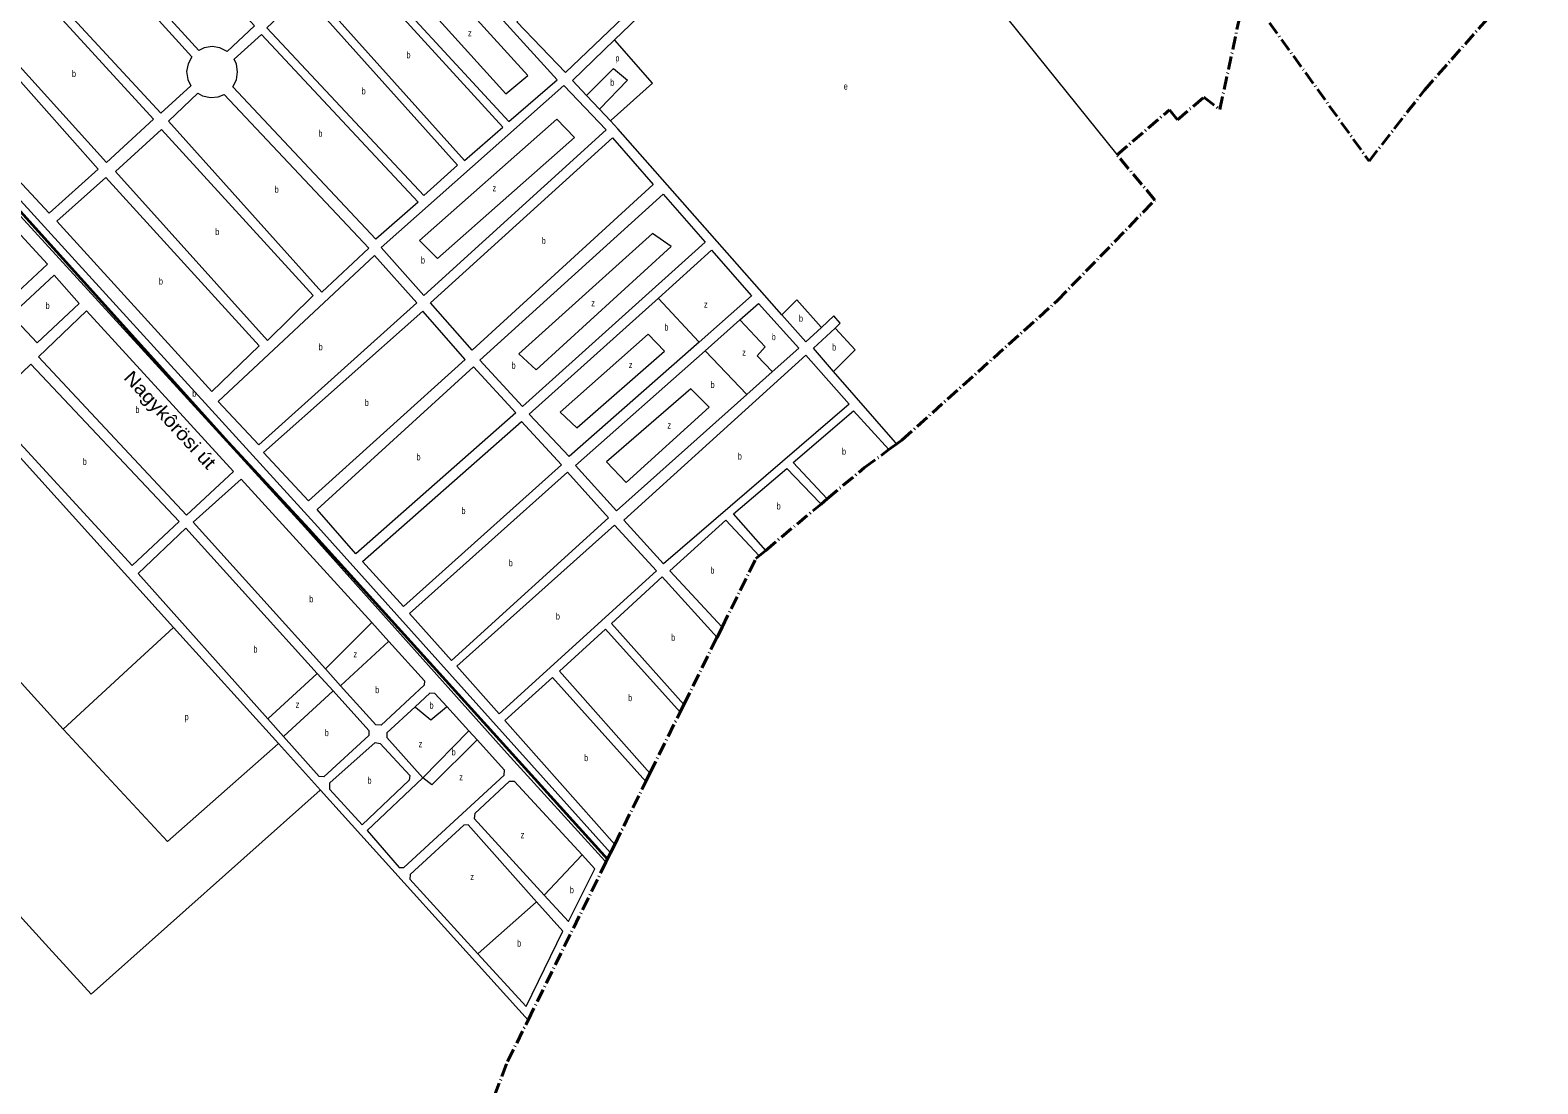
# Model space of a CAD drawing. Extents: x 639657 to 671642, y 222838 to 252123.
# Drawn here: x 660865 to 663132, y 227165 to 228750 of the extents above; entities that cross this region are included whole.
import ezdxf
from ezdxf.enums import TextEntityAlignment as Align

# ---------------------------------------------------------------- set-up
doc = ezdxf.new("R2010")
doc.units = 0
doc.header["$LTSCALE"] = 4
doc.linetypes.add('DOT_DASHED', pattern=[7.7, 5, -1.2, 0.3, -1.2])
for name, color, linetype, lineweight in [('1', 7, 'Continuous', 13), ('21', 7, 'Continuous', 13), ('4', 7, 'DOT_DASHED', 40), ('57', 7, 'Continuous', 35)]:
    doc.layers.add(name, color=color, linetype=linetype, lineweight=lineweight)
doc.layers.add('22', color=7, linetype='Continuous')
doc.layers.add('7', color=7, linetype='Continuous')

msp = doc.modelspace()

# ---------------------------------------------------------------- linework, layer by layer
at = {"layer": '1'}
for points in [[(661743.633, 228735.661), (661873.62, 228860.98), (662092.09, 229069.45)], [(661730.837, 227498.71), (661729.021, 227500.71), (661582.46, 227662.14), (661277.92, 228002.98), (660480.59, 228875.15), (660506.53, 228899.17), (660707.62, 228682.32), (660713.73, 228672.23), (660746.98, 228606.8), (661297.45, 228003.08), (661737.721, 227512.657)], [(660164.25, 228535.24), (660139.72, 228562.55), (660223.31, 228642.66), (660263.91, 228601.62), (660272.83, 228610.86), (660233.86, 228652), (660314.49, 228730.44), (660379.46, 228665.21), (660362.35, 228647.56), (660651.916, 228326.794), (661080.594, 227851.928), (661238.293, 227677.237), (661301.358, 227607.377), (661613.694, 227261.387)], [(661701.564, 228652.248), (661680.37, 228674.67), (661743.633, 228735.661)], [(661995.439, 228322.365), (661748.92, 228602.15), (661737.563, 228614.164), (661720.979, 228631.71), (661701.564, 228652.248)], [(661809.607, 228347.51), (661889.52, 228419.48), (661949.79, 228350.73), (661871.105, 228281.325), (661675.59, 228108.87)], [(661675.59, 228108.87), (661615.37, 228172.58), (661809.607, 228347.51)], [(661932.313, 228314.557), (661960.31, 228339.34), (662020.75, 228272.17), (661980.997, 228236.627), (661942.49, 228202.197), (661746.7, 228027.14)], [(661746.7, 228027.14), (661685.13, 228095.75), (661879.945, 228268.2), (661932.313, 228314.557)], [(662054.733, 228303.361), (662031.41, 228281.54), (661995.439, 228322.365)], [(662075.295, 228302.292), (662083.12, 228309.61), (662073.32, 228320.75), (662054.733, 228303.361)], [(662073.041, 228237.104), (662042.72, 228271.83), (662075.295, 228302.292)], [(662168.177, 228128.149), (662166.431, 228130.149), (662073.041, 228237.104)], [(662063.617, 228045.464), (662012.19, 228100.22), (662103.1, 228178.02), (662156.303, 228119.396)], [(661971.006, 227967.919), (661922.64, 228022.7), (662002.71, 228090.89), (662052.303, 228039.61), (662054.237, 228037.61)], [(661110.1, 228010.11), (661182.38, 228074.87), (661378.566, 227859.186), (661404.17, 227831.038)], [(661222.341, 227714.333), (661027.36, 227932.96), (661099.07, 228001.14), (661296.694, 227782.704), (661320.552, 227756.333), (661374.15, 227697.09)], [(661404.17, 227831.038), (661458.08, 227771.77), (661457.26, 227764.9), (661392.78, 227704.7), (661384.83, 227705.51), (661331.785, 227764.322), (661309.005, 227789.579), (661110.1, 228010.11)], [(661961.024, 227959.562), (661911.25, 228013.11), (661826.69, 227936.98), (661905.448, 227852.462)], [(661897.832, 227837.034), (661815.58, 227927.91), (661739.13, 227857.99), (661847.868, 227735.81)], [(661842.233, 227724.394), (661730.38, 227849.58), (661661.19, 227785.92), (661796.903, 227632.556)], [(661743.961, 227525.3), (661578.55, 227712.11), (661650.52, 227776.43), (661790.739, 227620.069)], [(661491.502, 227732.859), (661473.41, 227752.75), (661466.12, 227752.93), (661444.026, 227732.519)], [(661455.2, 227625.85), (661371.72, 227546.46), (661419.65, 227490.71), (661426.73, 227490.74), (661577.91, 227629.71), (661578.29, 227637.44), (661536.976, 227682.863), (661524.615, 227696.453), (661491.502, 227732.859)], [(661444.026, 227732.519), (661401.42, 227693.16), (661401.46, 227686.29), (661455.2, 227625.85)], [(661374.15, 227697.09), (661374.19, 227689.37), (661306.49, 227627.26), (661299.39, 227627.94), (661245.93, 227687.883), (661222.341, 227714.333)], [(661694.847, 227509.965), (661593.4, 227620.36), (661585.04, 227620.31), (661533.8, 227571.98), (661532.55, 227564.46), (661638.111, 227449.276), (661674.28, 227409.81)], [(661626.493, 227439.223), (661523.8, 227554.76), (661517.15, 227554.73), (661436.44, 227480.5), (661436.04, 227473.2), (661538.296, 227360.994), (661610.76, 227281.48)], [(661674.28, 227409.81), (661714.14, 227488.97), (661694.847, 227509.965)], [(661610.76, 227281.48), (661665.96, 227394.82), (661626.493, 227439.223)]]:
    msp.add_lwpolyline(points, dxfattribs=at)
for points in [[(661161.086, 228718.376), (661150.382, 228723.794), (661138.53, 228725.64), (661126.687, 228723.732), (661118.624, 228720.006), (660965.21, 228888.28), (661028.57, 228948.14), (661202.53, 228756.72)], [(661584.64, 228613.16), (661657.5, 228675.9), (661420.3, 228936.71), (661347.52, 228870.22)], [(661108.138, 228710.542), (661102.445, 228699.972), (661100.3, 228688.17), (661101.907, 228676.283), (661106.453, 228666.454), (661061.44, 228625.8), (660885.42, 228816.19), (660955.04, 228879.06)], [(661669.75, 228686.51), (661596.82, 228762.96), (661726.53, 228882.73), (661799.97, 228811.13)], [(661518.02, 228554.15), (661575.97, 228604.62), (661340.71, 228862.02), (661285.31, 228814.29)], [(660874.86, 228808.69), (660806.47, 228742.89), (660979.56, 228551.43), (661050.62, 228616.29)], [(661507.63, 228547.24), (661457.19, 228501.67), (661220.98, 228753.74), (661275.78, 228805.9)], [(661169.831, 228665.019), (661175.187, 228675.745), (661176.969, 228687.608), (661174.997, 228699.44), (661171.655, 228706.776), (661213.04, 228744.13), (661448.2, 228491.61), (661384.74, 228435.89)], [(660796.34, 228734.07), (660731.95, 228674.74), (660736.91, 228660.17), (660758.37, 228619.99), (660893.59, 228475.09), (660967.23, 228541.29)], [(661117.199, 228655.509), (661124.28, 228651.747), (661135.969, 228649.052), (661147.918, 228650.102), (661156.943, 228653.617), (661374.12, 228422.51), (661303.46, 228356.09), (661072.87, 228613.4)], [(661457.02, 228351.33), (661392.63, 228423.29), (661667.28, 228666.94), (661730.91, 228600.24)], [(660638.6, 228523.51), (660712.64, 228592.14), (660891.11, 228398.3), (660815.56, 228328.09)], [(661221.64, 228283.54), (661290.57, 228351.33), (661062.36, 228600.8), (660993.15, 228537.84)], [(661529.57, 228268.85), (661466.99, 228340.08), (661740.67, 228588.4), (661801.66, 228518.31)], [(660904.86, 228463.21), (660978.7, 228528.84), (661209.1, 228275.77), (661138.3, 228206.66)], [(661605.44, 228184.5), (661541.15, 228254.04), (661817, 228503.58), (661880.14, 228431.4)], [(661147.73, 228191.8), (661208.66, 228126.45), (661446.37, 228340.08), (661382.94, 228411.4)], [(660836.22, 228321.52), (660875.3, 228280.13), (660938.83, 228339.34), (660901.16, 228381.92)], [(660877.27, 228259.26), (660949.46, 228328.14), (661170.78, 228086.4), (661099.89, 228021)], [(661215.87, 228115.23), (661283.4, 228042.41), (661519.27, 228255.09), (661455.35, 228327.78)], [(661018.26, 227944.88), (660799.02, 228183.75), (660866.17, 228248.04), (661089.08, 228011.31)], [(661296.5, 228029.12), (661531.48, 228243.99), (661595.43, 228175.02), (661354.86, 227962.62)], [(661757.94, 228013.11), (662031.27, 228261.38), (662096.35, 228187.9), (661817.51, 227947.74)], [(661364.59, 227951.34), (661603.72, 228161.54), (661664.2, 228096.46), (661426.38, 227883.39)], [(661672.96, 228085.67), (661734.72, 228016.7), (661498.69, 227802.23), (661435.45, 227873.14)], [(661743.83, 228005.69), (661806.73, 227937.31), (661570.13, 227721.93), (661506.67, 227793.91)], [(661383.9, 227678.69), (661391.42, 227677.44), (661435.66, 227628.97), (661434.83, 227622.31), (661364.16, 227554.94), (661315.4, 227607.95), (661315.35, 227618.04)]]:
    msp.add_lwpolyline(points, close=True, dxfattribs=at)
at = {"layer": '21'}
for points in [[(662092.09, 229069.45), (662092.492, 229068.95), (662499.008, 228563.36), (662499.41, 228562.86)], [(661737.563, 228614.164), (661738.495, 228614.997), (661800.963, 228670.81), (661744.075, 228735.161), (661743.633, 228735.661)], [(661701.564, 228652.248), (661702.064, 228652.748), (661742.265, 228692.976), (661763.308, 228675.244), (661721.465, 228632.21), (661720.979, 228631.71)], [(660024.7, 228378.93), (660025.109, 228378.43), (660204.121, 228159.662), (660348.995, 227992.399), (660597.449, 227711.682), (660756.002, 227539.566), (660759.626, 227516.202), (660893.095, 227369.83), (660956.545, 227300.246)], [(661809.607, 228347.51), (661810.072, 228347.01), (661870.64, 228281.825), (661871.105, 228281.325)], [(661995.439, 228322.365), (661995.939, 228322.865), (662018.036, 228344.978), (662054.292, 228303.861), (662054.733, 228303.361)], [(661932.313, 228314.557), (661932.783, 228314.057), (661970.413, 228274.048), (661958.23, 228260.749), (661980.525, 228237.127), (661980.997, 228236.627)], [(662075.295, 228302.292), (662075.758, 228301.792), (662105.53, 228269.615), (662073.541, 228237.604), (662073.041, 228237.104)], [(661879.945, 228268.2), (661880.419, 228267.7), (661942.016, 228202.697), (661942.49, 228202.197)], [(661080.594, 227851.928), (661080.388, 227851.738), (661030.888, 227806.063), (660914.622, 227698.783), (660639.336, 228002.212)], [(661309.005, 227789.579), (661309.505, 227790.079), (661378.066, 227858.686), (661378.566, 227859.186)], [(661331.785, 227764.322), (661332.285, 227764.783), (661403.67, 227830.577), (661404.17, 227831.038)], [(661222.341, 227714.333), (661222.841, 227714.793), (661296.194, 227782.244), (661296.694, 227782.704)], [(661245.93, 227687.883), (661246.43, 227688.342), (661320.052, 227755.874), (661320.552, 227756.333)], [(661444.026, 227732.519), (661444.526, 227732.102), (661467.341, 227713.077), (661491.002, 227732.45), (661491.502, 227732.859)], [(660914.622, 227698.783), (660915.087, 227698.283), (661071.721, 227529.933), (661237.793, 227676.795), (661238.293, 227677.237)], [(661455.2, 227625.85), (661524.123, 227695.953), (661524.615, 227696.453)], [(661536.976, 227682.863), (661536.476, 227682.363), (661469.189, 227615.03), (661455.2, 227625.85)], [(661301.358, 227607.377), (661300.858, 227606.932), (660956.545, 227300.246)], [(661638.111, 227449.276), (661638.578, 227449.776), (661694.38, 227509.465), (661694.847, 227509.965)], [(661538.296, 227360.994), (661538.796, 227361.437), (661625.993, 227438.78), (661626.493, 227439.223)]]:
    msp.add_lwpolyline(points, dxfattribs=at)
for points in [[(661393.826, 228861.012), (661580.107, 228654.697), (661613.384, 228682.446), (661424.818, 228889.639)], [(661450.644, 228433.981), (661477.566, 228407.041), (661683.565, 228588.798), (661656.984, 228616.505)], [(661599.709, 228263.585), (661625.974, 228239.692), (661828.65, 228424.773), (661800.962, 228444.722)], [(661661.89, 228175.962), (661686.887, 228152.138), (661818.682, 228267.399), (661794.317, 228292.889)], [(661731.478, 228100.9), (661761.091, 228070.126), (661886.241, 228183.17), (661858.553, 228210.877)]]:
    msp.add_lwpolyline(points, close=True, dxfattribs=at)
at = {"layer": '4'}
for points in [[(662692.7, 228811.62), (662878.33, 228553.6), (662961.67, 228659.98), (663121.581, 228841.638), (663132.169, 228853.666)], [(662499.41, 228562.86), (662578.14, 228630.48), (662590.25, 228615.67), (662629.87, 228649.75), (662653.88, 228630.88), (662686.504, 228782.769), (662692.7, 228811.62)], [(662168.177, 228128.149), (662175.79, 228133.76), (662409.68, 228343.54), (662556.37, 228494.77), (662499.41, 228562.86)], [(662063.617, 228045.464), (662119.65, 228092.38), (662156.303, 228119.396), (662168.177, 228128.149)], [(661905.448, 227852.462), (661956.4, 227955.69), (661961.024, 227959.562), (661971.006, 227967.919), (662054.237, 228037.61), (662063.617, 228045.464)], [(661429.95, 226803.13), (661582.96, 227199.12), (661613.694, 227261.387), (661730.837, 227498.71), (661737.721, 227512.657), (661743.961, 227525.3), (661790.739, 227620.069), (661796.903, 227632.556), (661842.233, 227724.394), (661847.868, 227735.81), (661897.832, 227837.034), (661905.448, 227852.462)]]:
    msp.add_lwpolyline(points, dxfattribs=at)
at = {"layer": '57'}
msp.add_lwpolyline([(660008.512, 229416.974), (660476.321, 228894.312), (660777.154, 228558.156), (661162.803, 228130.686), (661284.239, 228000), (661733.07, 227503.235)], dxfattribs=at)

# ---------------------------------------------------------------- texts
at = {"layer": '22', "width": 1.15}
msp.add_text('Nagykôrösi út', height=20, rotation=312.58, dxfattribs=at).set_placement((661068.034, 228157.493), align=Align.CENTER)
at = {"layer": '7'}
for s, width, p in [('z', 0.8, (661523.328, 228741.065)), ('b', 0.75, (661430.86, 228708.085)), ('p', 0.75, (661744.96, 228703.476)), ('b', 0.75, (660927.818, 228680.06)), ('b', 0.75, (661737.208, 228666.903)), ('b', 0.75, (661363.387, 228653.785)), ('e', 0.75, (662088.389, 228660.973)), ('b', 0.75, (661298.375, 228590.01)), ('b', 0.75, (661232.574, 228505.799)), ('z', 0.8, (661560.301, 228507.972)), ('b', 0.75, (661143.291, 228442.17)), ('b', 0.75, (661634.208, 228428.625)), ('b', 0.75, (661452.6, 228399.416)), ('b', 0.75, (661058.54, 228367.75)), ('b', 0.75, (660888.174, 228331.025)), ('z', 0.8, (661708.708, 228335.081)), ('z', 0.8, (661878.159, 228332.865)), ('b', 0.75, (662021.029, 228311.806)), ('b', 0.75, (661818.701, 228298.531)), ('b', 0.75, (661980.05, 228284.1)), ('b', 0.75, (661298.766, 228268.925)), ('z', 0.8, (661935.75, 228260.827)), ('b', 0.75, (662070.867, 228268.584)), ('b', 0.75, (661588.856, 228240.97)), ('z', 0.8, (661765.192, 228241.986)), ('b', 0.75, (661888.068, 228212.055)), ('b', 0.75, (661108.82, 228198.94)), ('b', 0.75, (661023.229, 228174.57)), ('b', 0.75, (661368.115, 228185.095)), ('z', 0.8, (661823.238, 228151.06)), ('b', 0.75, (660944.019, 228096.46)), ('b', 0.75, (661445.916, 228103.305)), ('b', 0.75, (661929.104, 228104.56)), ('b', 0.75, (662085.786, 228111.742)), ('b', 0.75, (661987.474, 228029.404)), ('b', 0.75, (661513.557, 228022.465)), ('b', 0.75, (661584.62, 227943.95)), ('b', 0.75, (661887.847, 227932.786)), ('b', 0.75, (661284.68, 227889.785)), ('b', 0.75, (661655.468, 227863.81)), ('b', 0.75, (661828.832, 227831.86)), ('b', 0.75, (661200.737, 227814.2)), ('z', 0.8, (661351.158, 227806.814)), ('b', 0.75, (661383.757, 227753.152)), ('b', 0.75, (661764.107, 227741.068)), ('p', 0.75, (661097.21, 227712.453)), ('z', 0.8, (661264.27, 227730.966)), ('b', 0.75, (661465.492, 227729.727)), ('b', 0.75, (661307.961, 227688.404)), ('z', 0.8, (661449.138, 227671.768)), ('b', 0.75, (661498.768, 227659.429)), ('b', 0.75, (661697.951, 227650.865)), ('z', 0.8, (661510.145, 227621.82)), ('b', 0.75, (661372.211, 227616.815)), ('z', 0.8, (661602.579, 227534.873)), ('z', 0.8, (661526.783, 227471.975)), ('b', 0.75, (661676.491, 227452.187)), ('b', 0.75, (661597.171, 227371.872))]:
    msp.add_text(s, height=10, dxfattribs=dict(at, width=width)).set_placement(p)

doc.saveas('drawing.dxf')
